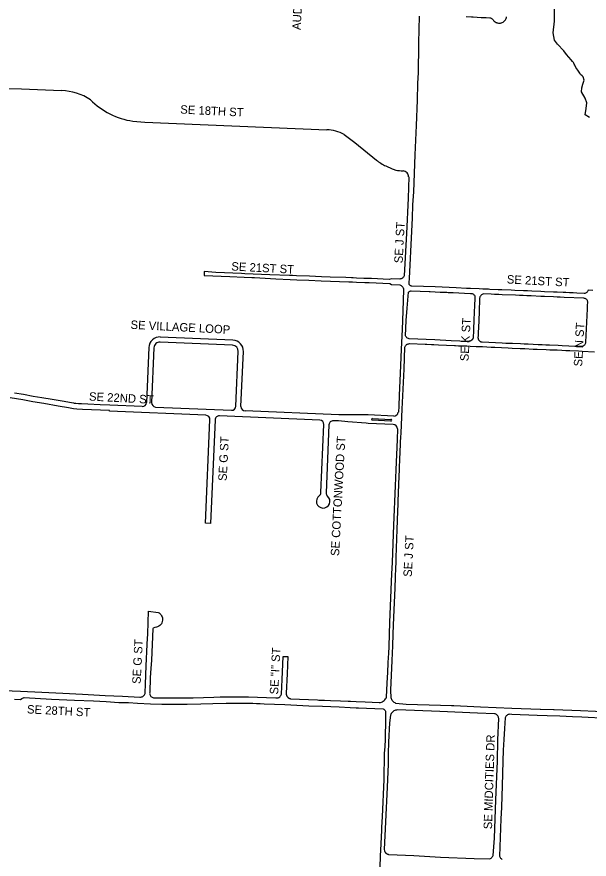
# Model space of a CAD drawing. Extents: x 0 to 712119, y 0 to 761125.
# Drawn here: x 662991 to 666380, y 737696 to 742682 of the extents above; entities that cross this region are included whole.
import ezdxf

# ---------------------------------------------------------------- set-up
doc = ezdxf.new("R2010")
doc.units = 0
for name, color, linetype in [('PAVED ROADS', 7, 'Continuous'), ('stream or creek', 7, 'Continuous'), ('street names', 7, 'Continuous')]:
    doc.layers.add(name, color=color, linetype=linetype)

msp = doc.modelspace()

# ---------------------------------------------------------------- linework, layer by layer
at = {"layer": 'PAVED ROADS'}
for points in [[(666401.8, 741063.4), (666373.8, 741064.7), (666372.5, 741060.8), (666370.5, 741057.1), (666368, 741053.8), (666365, 741050.9), (666361.5, 741048.5), (666357.8, 741046.7), (666353.8, 741045.6), (666349.6, 741045), (666306.8, 741047), (666284.9, 741048), (666262.7, 741049), (666241, 741050), (666224.8, 741050.7), (666189.6, 741052.2), (666168.5, 741053.1), (666115.3, 741055.4), (666093.3, 741056.3), (666039.6, 741058.6), (666013.8, 741059.7), (665991.4, 741060.7), (665940.4, 741062.9), (665918.5, 741063.8), (665863.1, 741066.2), (665841.4, 741067.1), (665791.7, 741069.2), (665784.1, 741069.5), (665771.1, 741070.1), (665749.9, 741071), (665728.4, 741071.9), (665677.7, 741074.1), (665653.2, 741075.1), (665591.3, 741077.8), (665468.1, 741083.5), (665329.7, 741088.7), (665326.5, 741089.1), (665323.5, 741090), (665320.6, 741091.4), (665318, 741093.1), (665315.7, 741095.2), (665313.7, 741097.7), (665314.3, 741109.3), (665315.7, 741134), (665330.2, 741413), (665333.2, 741490.9), (665336.6, 741568.7), (665340.6, 741646.5), (665349.4, 741865.2), (665356.4, 742038.7), (665362.3, 742190.2), (665366.1, 742287.1), (665368.6, 742352.2), (665369.4, 742370.8), (665369.7, 742396.5), (665370, 742419.4), (665370.5, 742449.7), (665371.4, 742500.8), (665371.9, 742528.7), (665373.6, 742607.6), (665375.6, 742686.5)], [(665651.5, 742683.6), (665683, 742682), (665692.4, 742681.6), (665741, 742679.6), (665770.3, 742678.4), (665790.9, 742677.5), (665794.9, 742676.8), (665798.8, 742675.4), (665802.3, 742673.4), (665805.5, 742670.9), (665808.3, 742667.8), (665810.4, 742664.4), (665813.9, 742659.9), (665817.9, 742656), (665822.3, 742652.6), (665827.2, 742649.8), (665830.6, 742648.3), (665832.3, 742647.6), (665837.7, 742646.1), (665843.3, 742645.3), (665848.9, 742645.2), (665854.5, 742645.8), (665859, 742647), (665859.9, 742647.2), (665865.2, 742649.2), (665870.1, 742651.8), (665874.6, 742655.1), (665878.7, 742658.9), (665882.3, 742663.2), (665883.4, 742664.9), (665885.3, 742668), (665887.7, 742673.1), (665889.4, 742678.4), (665889.9, 742680.8), (665890.2, 742682.6)], [(662853, 742257.9), (663018.6, 742255.4), (663256.3, 742246)], [(663677.7, 742065.1), (663748.9, 742059.5), (664826.2, 742014)], [(664929.1, 741985.4), (664992.6, 741938.6), (665119.8, 741834.8)], [(665175.7, 741799.8), (665212.9, 741782.6)], [(665275.7, 741770.4), (665277.6, 741770.3)], [(665310.1, 741735), (665312, 741734.9), (665307.3, 741608.3), (665298.1, 741399.5), (665296.3, 741367.3), (665292.2, 741294), (665285.2, 741149.3), (665283, 741145.6), (665280.3, 741142.2), (665277.3, 741139.1), (665273.9, 741136.4), (665270.2, 741134.1), (665266.2, 741132.3), (665262.1, 741131), (665257.8, 741130.2), (665208.8, 741131.5), (665196.5, 741127.9), (665091, 741132.7), (665075.2, 741133.4), (665069.7, 741133.6), (665045.4, 741134.5), (665001.3, 741136.2), (664982, 741136.9), (664971.9, 741137.3), (664938.4, 741138.6), (664846.7, 741142.1), (664794, 741144.2), (664723.4, 741146.9), (664647.4, 741149.9), (664623.4, 741150.9), (664606, 741151.5), (664489.7, 741154.9), (664390.9, 741159.4), (664341.4, 741161.7), (664321.3, 741162.6), (664169.5, 741170), (664100.7, 741174.8), (664100, 741151.5), (664252.5, 741144.5), (664337.4, 741141.1), (664381.6, 741139.3), (664399, 741138.6), (664524.7, 741132.6), (664609.3, 741127.9), (664648, 741126.3), (664719.5, 741123.4), (664793.7, 741120.3), (664957.6, 741114.2), (664978, 741113.4), (665001.3, 741112.5), (665051.8, 741110.3), (665076.2, 741109.3), (665198.8, 741104.2), (665208.7, 741097.9), (665257.7, 741096.5), (665262, 741094.6), (665266.1, 741092.1), (665269.8, 741089.1), (665273.1, 741085.7), (665276, 741081.9), (665278.3, 741077.7), (665280.1, 741073.3), (665281.3, 741068.7), (665275.9, 740941), (665271.7, 740831.8), (665266.5, 740714.3), (665259.8, 740571.2), (665254.7, 740442.5), (665252.2, 740378.7), (665250.8, 740342.8), (665248.3, 740342.9)], [(664268.8, 740738.8), (663839.2, 740757.3)], [(664270.1, 740768.8), (663840.5, 740787.3)], [(666595.6, 738563.3), (666327.9, 738573.5), (666172.1, 738579.6), (666169.1, 738579.7), (666091.3, 738582.8), (666088.8, 738582.9), (665921.9, 738588.7), (665736.9, 738596.5), (665578.8, 738603.6), (665564.7, 738603.9), (665500.1, 738605.1), (665499.7, 738605.1), (665295.6, 738612), (665235.1, 738618.2), (665230.1, 738620.8), (665225.5, 738623.9), (665221.2, 738627.6), (665217.4, 738631.7), (665214.1, 738636.3), (665211.4, 738641.1), (665209.2, 738646.3), (665207.6, 738651.7), (665206, 738696), (665213, 738872.2), (665216.3, 738959.1), (665218.9, 739027.4), (665221.3, 739080.5), (665223.4, 739127.2), (665230.3, 739302.4), (665233, 739363.3), (665235.5, 739422.5), (665236.2, 739448.1), (665237, 739482.2), (665241.9, 739648), (665247.1, 739755.5), (665248.8, 739798.7), (665249.5, 739814.9), (665255.3, 739963.5), (665256.7, 740000.9), (665259.4, 740076.6), (665260, 740094), (665262.6, 740166.4), (665264.1, 740192.9), (665265.6, 740220), (665273.4, 740360.2), (665284.5, 740596.3), (665288.5, 740727.7), (665289.9, 740731), (665291.7, 740734.1), (665293.7, 740737), (665296.1, 740739.7), (665298.7, 740742.1), (665301.6, 740744.2), (665304.9, 740745.4), (665308.3, 740746.5), (665311.8, 740747.5), (665315.2, 740748.3), (665408.2, 740744.3), (665418.3, 740743.9), (665446.9, 740742.7), (665460, 740742.1), (665487.3, 740741), (665582.6, 740736.9), (665587.5, 740736.7), (665605.8, 740736), (665655.3, 740734.1), (665675.9, 740733.3), (665710.9, 740731.9), (665726.2, 740731.2), (665748.1, 740730.2), (665799.7, 740727.7), (665820.6, 740726.8), (665899.6, 740723.1), (665924.1, 740721.9), (665971.5, 740719.7), (665998.8, 740718.4), (666048.2, 740716.1), (666048.5, 740716.1), (666072.6, 740715.1), (666124.6, 740713), (666146.5, 740712.2), (666168.9, 740711.2), (666190.5, 740710.4), (666218.2, 740709.3), (666241.2, 740708.2), (666265.4, 740707), (666317.4, 740704.6), (666338.2, 740703.6), (666411.7, 740700.2)], [(663772.8, 740725.1), (663758.8, 740400.2)], [(663802.7, 740723.9), (663788.7, 740398.9)], [(664288.3, 740377.3), (664302.3, 740702.3)], [(664318.2, 740376), (664332.2, 740701)], [(663732.7, 740376.3), (663541.1, 740384.1), (663484.7, 740386.1), (663412.1, 740389.4), (663373.9, 740390.8), (663355.4, 740392.1), (663340.4, 740393.5), (663332.8, 740394.5), (663329, 740394.9), (663314.1, 740397.3), (663260.3, 740406.5), (663199.8, 740417), (663139.6, 740426.9), (663087.7, 740435.9), (663031, 740446.4), (662977.9, 740455.4)], [(664110.8, 740323.9), (663539.6, 740348.5), (663539.7, 740351.6), (663379.6, 740358.7), (663346.7, 740360.8), (663325.8, 740362.8), (663296.3, 740367.7), (663235.1, 740378.8), (663151.6, 740393), (663086.5, 740404.5), (663025.7, 740414.8), (662952.4, 740427.8)], [(663812.6, 740372.8), (664262.2, 740353.4)], [(665222.2, 740319.1), (665071.8, 740325.6), (664896.6, 740326.1), (664342.1, 740350)], [(664164.7, 740296.6), (664138.3, 739683.5), (664108.3, 739684.7), (664134.7, 740297.9)], [(664785.2, 740294.9), (664190.7, 740320.5)], [(665205.3, 740289.8), (665095.4, 740294.5), (665095.4, 740294.5)], [(665095.9, 740304.5), (665205.8, 740299.8)], [(664791.8, 739866.7), (664809.1, 740268.8)], [(664839, 740267.5), (664821.7, 739865.4)], [(665220.1, 740269.1), (665071.2, 740275.5), (665060, 740276.4), (664950.3, 740285.5), (664895.1, 740290.1), (664865.1, 740291.4)], [(662861, 738696.9), (663012.1, 738690.2), (663138.5, 738684.4), (663262.5, 738678.2), (663379.8, 738673.1), (663513.1, 738665.5), (663617.5, 738660.3), (663719.6, 738656), (663724.1, 738655.9), (663728.5, 738656.5), (663732.8, 738657.8), (663736.9, 738659.8), (663740.5, 738662.3), (663743.8, 738665.4), (663746.5, 738669), (663748.6, 738673), (663750, 738677.2), (663750.8, 738681.6), (663752.8, 738732.9), (663757.4, 738840.4), (663762.9, 738966.4), (663763.1, 738970.6), (663765.7, 739031), (663771.4, 739163.4), (663827.6, 739157.1), (663833.8, 739153.6), (663839.4, 739149.1), (663844.3, 739143.8), (663848.3, 739137.7), (663851.3, 739131.2), (663853.3, 739124.4), (663854.1, 739117.2), (663853.9, 739110.1), (663852.4, 739103.1), (663850.1, 739096.2), (663846.6, 739089.9), (663842.1, 739084.3), (663836.9, 739079.4), (663830.9, 739075.4), (663824.4, 739072.3), (663817.6, 739070.3), (663808.3, 739066.9), (663799.2, 739064.6), (663795.4, 739059.1), (663787.5, 738873.4), (663784.5, 738825.7), (663781.2, 738771.8), (663777.8, 738683.4), (663777.5, 738679.2), (663777.9, 738675), (663778.9, 738670.9), (663780.5, 738667), (663782.7, 738663.4), (663785.4, 738660.1), (663788.5, 738657.3), (663792.1, 738655), (663795.9, 738653.2), (663800, 738652.1), (663915.1, 738651.1), (664035.1, 738651), (664158.1, 738655), (664195.7, 738656.5), (664233.2, 738657.3), (664270.8, 738657.5), (664308.3, 738657.1), (664362.2, 738656.4), (664416.1, 738655.1), (664470, 738653.2), (664523.8, 738650.7), (664528.8, 738650.4), (664533.7, 738650.8), (664538.5, 738652.1), (664543.1, 738654), (664547.3, 738656.7), (664551.1, 738660.8), (664554.1, 738665.4), (664557.5, 738672.6), (664562.2, 738759.9), (664567.4, 738896.5), (664595.7, 738895.9), (664592, 738793), (664585.8, 738679.4), (664585.8, 738679.1), (664585.7, 738677.5), (664585.7, 738675.9), (664585.8, 738674.4), (664585.9, 738672.8), (664586.2, 738671.2), (664586.5, 738669.7), (664586.9, 738668.2), (664587.3, 738666.7), (664587.9, 738665.2), (664588.5, 738663.7), (664589.2, 738662.3), (664590, 738660.9), (664590.8, 738659.6), (664591.7, 738658.3), (664592.7, 738657), (664593.7, 738655.8), (664594.8, 738654.7), (664595.9, 738653.6), (664597.1, 738652.6), (664598.4, 738651.6), (664599.7, 738650.7), (664601, 738649.9), (664602.4, 738649.1), (664603.8, 738648.4), (664605.2, 738647.8), (664606.7, 738647.2), (664608.2, 738646.8), (664609.8, 738646.4), (664611.3, 738646), (664770.6, 738638.5), (664779.9, 738638.1), (664812, 738637), (664848.6, 738635.6), (664907.5, 738633.6), (664953.5, 738632), (664966.1, 738631.6), (665000.6, 738629.7), (665052.5, 738626.9), (665136.8, 738622.9), (665143.6, 738624.1), (665149.7, 738625.9), (665155.4, 738628.4), (665160.9, 738631.5), (665165.9, 738635.3), (665170.5, 738639.7), (665174.5, 738644.6), (665177.9, 738649.9), (665180.6, 738655.5), (665184.5, 738737.9), (665187.7, 738803.4), (665190.3, 738856.3), (665192, 738891.2), (665192.8, 738911.3), (665194.7, 738956.8), (665200.3, 739096.7), (665211.8, 739387.7), (665213, 739416.5), (665214.6, 739454), (665223.6, 739673.4), (665232.5, 739906.2), (665236.6, 740000.9), (665244.4, 740181), (665246.9, 740243.1), (665244, 740243.2)], [(662976.5, 738643.5), (663012.6, 738641.3), (663021.3, 738648), (663033.5, 738652.8), (663196, 738644.1), (663332.3, 738637.7), (663444.1, 738632.7), (663520.5, 738628.7), (663595.5, 738624.5), (663652.8, 738623.1), (663705, 738620.5), (663782.3, 738616.3), (663849.1, 738614.4), (663922.1, 738613.2), (664000.1, 738613.4), (664079.6, 738616.2), (664151.3, 738617), (664231.3, 738619.5), (664253.6, 738620), (664276, 738620.3), (664298.3, 738620.5), (664320.6, 738620.4), (664343, 738620.3), (664365.3, 738619.8), (664387.6, 738619.3), (664409.8, 738618.4), (664432.1, 738617.4), (664454.5, 738616.2), (664578.3, 738611), (664720.3, 738604.3), (664799.9, 738601), (664900.4, 738597.5), (664963.8, 738594.6), (665000.6, 738592.4), (665013, 738591.7), (665062.2, 738589.2), (665111.5, 738587.3), (665160.8, 738585.7), (665163.9, 738584), (665166.8, 738581.8), (665169.2, 738579.2), (665171.3, 738576.3), (665172.9, 738573.1), (665173.9, 738569.7), (665174.1, 738528.3), (665173.7, 738486.9), (665172.7, 738445.5), (665171.2, 738404.1), (665169.2, 738362.7), (665166.5, 738321.4), (665163.3, 738166.9), (665153.3, 737946.1), (665150.6, 737885.3), (665149.8, 737866.8), (665144.7, 737750), (665143.2, 737716.6), (665142.5, 737702.6), (665132.9, 737500.9)], [(666488.3, 738529.5), (666336.5, 738536.5), (666280.7, 738538.9), (666206.9, 738542.4), (666130.6, 738545), (666072.1, 738546.9), (665921.4, 738552), (665908.1, 738553.7), (665903.9, 738553), (665899.7, 738551.7), (665895.8, 738549.9), (665892.3, 738547.5), (665889.1, 738544.6), (665886.3, 738541.3), (665884.1, 738537.6), (665882.4, 738533.7), (665877.8, 738469.4), (665873.9, 738405.2), (665870.8, 738340.9), (665868.4, 738276.5), (665865.2, 738130.2), (665860.1, 738006.5), (665859.9, 738003), (665857.4, 737934.2), (665849.4, 737714), (665850.9, 737710), (665852.9, 737706.3), (665855.5, 737702.9), (665858.4, 737699.8), (665861.8, 737697.2), (665865.5, 737695.1)]]:
    msp.add_lwpolyline(points, dxfattribs=at)
for points in [[(665326.6, 741060.2), (665432.6, 741056.3), (665439.2, 741056), (665497, 741053.6), (665536.5, 741051.9), (665544.3, 741051.6), (665574.3, 741050.2), (665640.6, 741047.2), (665678, 741045.7), (665682.3, 741045.6), (665686.6, 741044.7), (665690.6, 741043.1), (665694.3, 741040.7), (665697.4, 741037.8), (665700, 741034.3), (665701.9, 741030.4), (665703.1, 741026.2), (665703.5, 741021.9), (665703.1, 741017.6), (665702.6, 741005.8), (665701.6, 740984.3), (665698.8, 740924.4), (665697.7, 740896.7), (665697, 740876.4), (665695.8, 740842.9), (665694.4, 740814.3), (665693.5, 740794.3), (665693.1, 740785.4), (665692.9, 740783.9), (665692.6, 740782.5), (665692.2, 740781.1), (665691.7, 740779.7), (665691.2, 740778.3), (665690.6, 740776.9), (665689.9, 740775.6), (665689.2, 740774.3), (665688.4, 740773.1), (665687.5, 740771.9), (665686.6, 740770.8), (665685.6, 740769.7), (665684.5, 740768.7), (665683.4, 740767.7), (665682.3, 740766.8), (665681.1, 740765.9), (665679.8, 740765.1), (665678.5, 740764.4), (665677.2, 740763.8), (665675.8, 740763.2), (665674.4, 740762.7), (665673, 740762.3), (665671.6, 740762), (665670.1, 740761.7), (665668.6, 740761.5), (665667.2, 740761.4), (665666.1, 740761.4), (665562.1, 740765.6), (665465.9, 740770), (665313.9, 740776.7), (665309.3, 740778.1), (665305, 740780.3), (665301, 740783), (665297.4, 740786.2), (665294.3, 740789.9), (665291.7, 740794), (665297.1, 740885.7), (665302.3, 740958.7), (665310.5, 741052.8), (665312.6, 741055), (665315.1, 741056.8), (665317.7, 741058.3), (665320.6, 741059.4), (665323.6, 741060)], [(665799.1, 741040.3), (665754.3, 741042.4), (665749.9, 741041.1), (665745.7, 741039.1), (665741.8, 741036.5), (665738.4, 741033.4), (665735.6, 741029.7), (665733.3, 741025.7), (665731.6, 741021.4), (665730.6, 741016.9), (665727.4, 740933.4), (665723.6, 740840.7), (665722.6, 740816.7), (665721.9, 740799), (665721.2, 740781.2), (665721.5, 740779.8), (665721.8, 740778.3), (665722.2, 740776.9), (665722.7, 740775.5), (665723.3, 740774.2), (665723.9, 740772.8), (665724.6, 740771.5), (665725.4, 740770.3), (665726.2, 740769), (665727.1, 740767.9), (665728.1, 740766.8), (665729.1, 740765.7), (665730.2, 740764.7), (665731.3, 740763.7), (665732.5, 740762.9), (665733.7, 740762), (665735, 740761.3), (665736.3, 740760.6), (665737.6, 740760), (665739, 740759.5), (665740.4, 740759), (665741.8, 740758.6), (665743.3, 740758.3), (665744.7, 740758.1), (665745.2, 740758), (665864.6, 740752.5), (665887.1, 740751.5), (665887.1, 740751.5), (665902.8, 740750.9), (665925.7, 740750), (665972.8, 740748.1), (665995.7, 740747.2), (666018.4, 740746.3), (666078.5, 740743.6), (666101.3, 740742.6), (666123.4, 740741.6), (666144.3, 740740.7), (666196.9, 740738.4), (666218.9, 740737.4), (666298.9, 740733.8), (666319.5, 740732.9), (666331.4, 740732.4), (666335.6, 740732.4), (666339.7, 740733), (666343.7, 740734.3), (666347.4, 740736.2), (666350.7, 740738.7), (666353.6, 740741.7), (666356, 740745.1), (666357.8, 740748.9), (666359, 740752.9), (666359.6, 740757), (666369.7, 740953.9), (666370.7, 740975.2), (666371.6, 740992.2), (666371.3, 740995.9), (666370.5, 740999.4), (666369.1, 741002.8), (666367.3, 741006), (666365, 741008.9), (666362.3, 741011.4), (666359.2, 741013.4), (666355.9, 741015), (666352.4, 741016.1), (666348.8, 741016.7), (666231.7, 741021.7), (666207.7, 741022.7), (666190.3, 741023.4), (666190.1, 741023.4), (666169, 741024.3), (666114.9, 741026.7), (666092.5, 741027.7), (666036, 741030.1), (666011.1, 741031.2), (665988.5, 741032.1), (665966.2, 741033.1), (665944, 741034), (665865, 741037.4), (665844.2, 741038.3), (665830, 741038.9), (665819.9, 741039.3)], [(665836, 738277), (665839.7, 738402.9), (665843.9, 738528.7), (665843.7, 738532.8), (665842.9, 738536.9), (665841.4, 738540.8), (665839.4, 738544.4), (665836.8, 738547.7), (665833.7, 738550.5), (665830.2, 738552.8), (665826.4, 738554.6), (665822.4, 738555.7), (665818.3, 738556.2), (665718.6, 738560.1), (665495.6, 738569.7), (665244.1, 738579.7), (665238.7, 738579.1), (665233.3, 738577.9), (665228.2, 738576), (665223.3, 738573.5), (665218.8, 738570.4), (665214.7, 738566.8), (665211, 738562.7), (665207.9, 738558.2), (665205.4, 738553.3), (665203.4, 738548.2), (665197.4, 738503), (665191.2, 738388.4), (665189, 738321.4), (665188.9, 738259), (665183.3, 738123.2), (665172.9, 737917.5), (665166.2, 737752.7), (665167.7, 737746.2), (665168.1, 737744.7), (665168.7, 737743.3), (665169.3, 737741.9), (665169.9, 737740.5), (665170.7, 737739.1), (665171.5, 737737.8), (665172.3, 737736.6), (665173.3, 737735.4), (665174.3, 737734.2), (665175.3, 737733.1), (665176.4, 737732), (665177.6, 737731), (665178.8, 737730.1), (665180.1, 737729.2), (665181.4, 737728.4), (665182.7, 737727.7), (665184.1, 737727), (665185.5, 737726.4), (665187, 737725.9), (665188.4, 737725.5), (665189.9, 737725.1), (665191.4, 737724.8), (665193, 737724.6), (665194, 737724.5), (665342, 737717.5), (665500, 737709.1), (665697.9, 737700.6), (665790.4, 737697.4), (665794.8, 737699.8), (665799, 737702.7), (665802.8, 737706.1), (665806.1, 737710), (665809, 737714.2), (665811.4, 737718.7), (665818.7, 737821.4), (665828, 738047.2)]]:
    msp.add_lwpolyline(points, close=True, dxfattribs=at)
for centre, radius, start, end in [((663242.8, 741906.7), 339.5, 57.1938, 87.7292), ((663743.7, 742506.9), 446.7, 224.8041, 261.5018), ((664816.3, 741779.2), 235, 61.2973, 87.5802), ((665287.4, 742040.1), 265, 230.7824, 245.0871), ((665255, 741873.3), 100, 245.0871, 259.0177), ((665287.4, 742040.1), 270, 259.0177, 267.5259), ((665276.1, 741736.3), 34, 42.4268, 87.5259), ((665276.1, 741736.3), 34, 357.7496, 42.4268), ((663837.7, 740722.4), 65, 87.5327, 177.5327), ((663837.7, 740722.4), 35, 87.5327, 177.5327), ((664267.3, 740703.8), 65, 357.5327, 87.5327), ((664267.3, 740703.8), 35, 357.5327, 87.5327), ((663733.8, 740401.2), 25, 267.5327, 357.5327), ((663813.7, 740397.8), 25, 177.5327, 267.5327), ((664263.3, 740378.4), 25, 267.5327, 357.5327), ((664343.2, 740375), 25, 177.5327, 267.5327), ((664109.7, 740299), 25, 357.5327, 87.5327), ((664189.7, 740295.5), 25, 87.5327, 177.5327), ((664784.1, 740269.9), 25, 357.5327, 87.5327), ((665095.7, 740299.5), 5, 87.5327, 267.5327), ((665205.6, 740294.8), 5, 267.5327, 87.5327), ((665223.3, 740344.1), 25, 267.5327, 357.2547), ((664864, 740266.4), 25, 87.5327, 177.5327), ((665219, 740244.1), 25, 357.8365, 87.5327), ((664804.5, 739814.9), 40, 125.5126, 49.5529), ((664766.8, 739867.8), 25, 305.5126, 357.5327), ((664846.7, 739864.4), 25, 177.5327, 229.5529)]:
    msp.add_arc(centre, radius, start, end, dxfattribs=at)
at = {"layer": 'stream or creek'}
msp.add_lwpolyline([(666382, 742086.5), (666356.6, 742101.5), (666361.2, 742139.6), (666365.8, 742174.2), (666356.5, 742200.8), (666334.6, 742237.7), (666335.8, 742263.1), (666342.7, 742283.9), (666350.8, 742308.2), (666343.8, 742326.6), (666337.4, 742333.5), (666329.3, 742341.4), (666324.8, 742349.8), (666312.8, 742366.5), (666301.2, 742382.2), (666294.3, 742395.8), (666290, 742403), (666289, 742408.4), (666286.3, 742411.7), (666281.6, 742417.2), (666272.6, 742427.9), (666245.1, 742458.9), (666230.4, 742482.2), (666192.6, 742520.6), (666174.1, 742543.7), (666166.1, 742587.5), (666174.1, 742656.8), (666174.1, 742776.9)], dxfattribs=at)

# ---------------------------------------------------------------- texts
at = {"layer": 'street names'}
for s, rotation, p in [('AUDRY LN', 87.1619, (664671.4, 742603.8)), ('SE 18TH ST', 357.1915, (663957.7, 742110.2)), ('SE J ST', 86.9838, (665275, 741222.8)), ('SE 21ST ST', 357.0381, (664260, 741181.2)), ('SE 21ST ST', 357.0381, (665891, 741104.5)), ('SE K ST', 86.9838, (665665.1, 740642.8)), ('SE VILLAGE LOOP', 357.0381, (663663.3, 740836.1)), ('SE N ST', 86.9838, (666338, 740611.9)), ('SE 22ND ST', 357.0381, (663417.3, 740411.3)), ('SE G ST', 86.9838, (664233, 739933.8)), ('SE COTTONWOOD ST', 86.9838, (664899, 739489.8)), ('SE J ST', 86.9838, (665329.2, 739366.3)), ('SE G ST', 86.9838, (663723.7, 738732.4)), ('SE "I" ST', 86.9838, (664537.9, 738670.3)), ('SE 28TH ST', 357.0381, (663050.2, 738559.5)), ('SE MIDCITIES DR', 88.263, (665804.3, 737872.8))]:
    msp.add_text(s, height=50, rotation=rotation, dxfattribs=at).set_placement(p)

doc.saveas('drawing.dxf')
